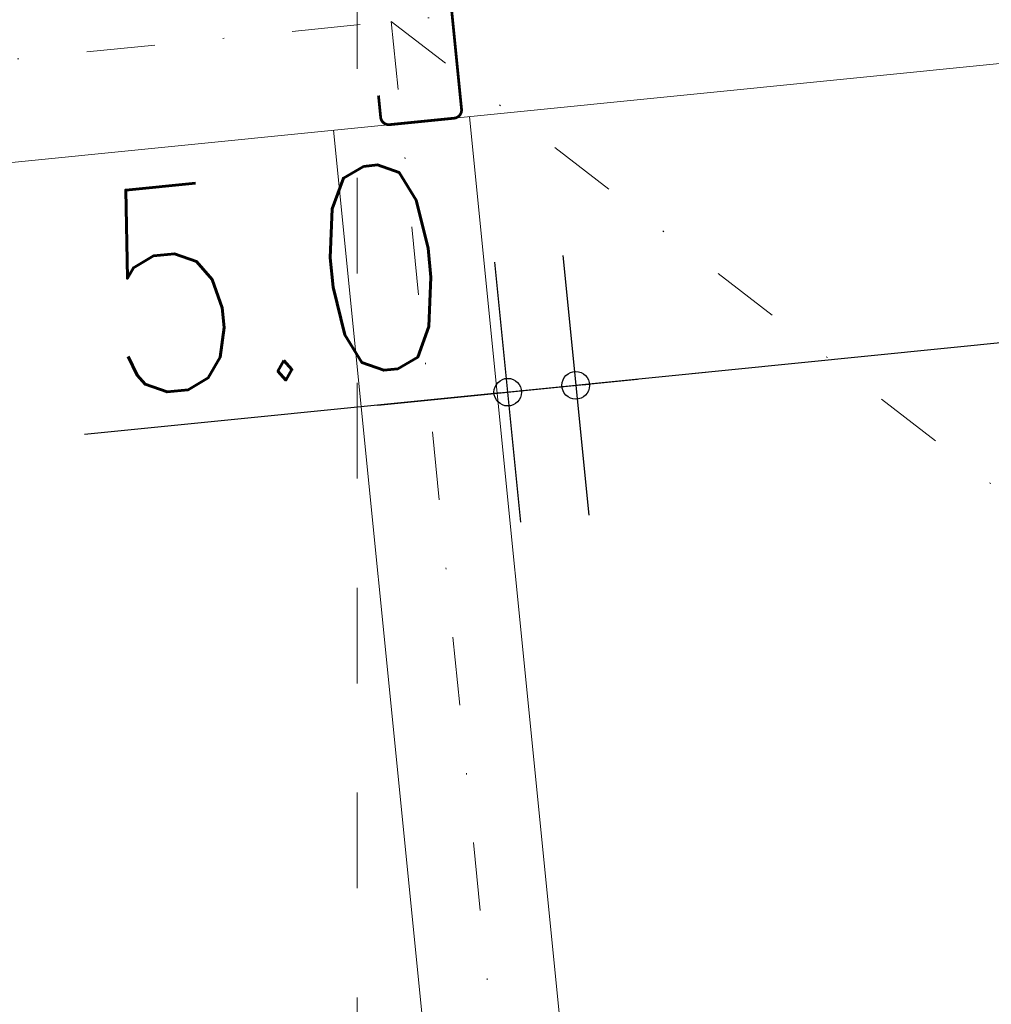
# Model space of a CAD drawing. Header units: millimetres. Extents: x 22865 to 60762, y -18816 to 15611.
# Tile 304 of 517: x 32977 to 33048, y 8677 to 8749. Entities that reach past the tile are written whole.
import ezdxf

# ---------------------------------------------------------------- set-up
doc = ezdxf.new("R2010")
doc.units = ezdxf.units.MM
doc.linetypes.add('1_12', pattern=[3, 1, -1, 0, -1])
doc.linetypes.add('DASHED', pattern=[15, 7, -8])
doc.layers.add('35', color=3, linetype='Continuous')
doc.layers.add('WYMIARY', color=6, linetype='Continuous')
doc.layers.add('CIENKA', color=1, linetype='Continuous', lineweight=13)
doc.layers.add('OSIE SCIAN', color=151, linetype='Continuous', lineweight=18, plot=False)
doc.styles.add('1-100', font='simplex.shx', dxfattribs={"width": 0.8, "height": 15})
doc.dimstyles.new('1-100', dxfattribs={"dimscale": 0.5, "dimtxt": 100, "dimasz": 1, "dimexe": 0.18, "dimexo": 0.0625, "dimgap": 5, "dimtad": 1, "dimdec": 1, "dimzin": 0, "dimdsep": 46, "dimtxsty": '1-100', "dimblk1": 'K', "dimblk2": 'K', "dimsah": 1, "dimcen": 0.09, "dimse1": 1, "dimse2": 1, "dimadec": 0, "dimazin": 0, "dimtfac": 1, "dimtdec": 1, "dimtofl": 0, "dimtmove": 0, "dimatfit": 3, "dimldrblk": 'K', "dimfxl": 0, "dimtolj": 1, "dimtzin": 0, "dimarcsym": 0})

# ---------------------------------------------------------------- blocks, each defined once
blk = doc.blocks.new('K')
for p, q in [((0, -19.11), (0, 19.11)), ((-19.11, 0), (19.11, 0))]:
    blk.add_line(p, q)
blk.add_circle((0, 0), 2.02)
blk = doc.blocks.new('*D731')
at = {"layer": 'WYMIARY', "color": 0, "lineweight": -2}
blk.add_line((33514.924, 8772.429), (33018.4, 8722.777), dxfattribs=at)
at = {"layer": 'WYMIARY', "color": 0, "linetype": 'ByBlock', "lineweight": -2, "xscale": 0.5, "yscale": 0.5, "zscale": 0.5}
for p, rotation in [((33515.421, 8772.479), 5.710593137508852), ((33017.903, 8722.727), 185.7105931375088)]:
    blk.add_blockref('K', p, dxfattribs=dict(at, rotation=rotation))
at = {"layer": 'WYMIARY', "color": 0, "ltscale": 0.2, "insert": (33265.667, 8757.553), "char_height": 15, "attachment_point": 5, "rotation": 5.71059, "style": '1-100'}
blk.add_mtext('\\A1;500.0', dxfattribs=at)
blk = doc.blocks.new('*D733')
at = {"layer": 'WYMIARY', "color": 0, "lineweight": -2}
for p, q in [((33012.43, 8722.18), (32981.939, 8719.131)), ((33018.4, 8722.777), (33018.898, 8722.826))]:
    blk.add_line(p, q, dxfattribs=at)
at = {"layer": 'WYMIARY', "color": 0, "linetype": 'ByBlock', "lineweight": -2, "xscale": 0.5, "yscale": 0.5, "zscale": 0.5}
for p, rotation in [((33017.903, 8722.727), 185.7105931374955), ((33012.928, 8722.229), 5.710593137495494)]:
    blk.add_blockref('K', p, dxfattribs=dict(at, rotation=rotation))
at = {"layer": 'WYMIARY', "color": 0, "ltscale": 0.2, "insert": (32995.941, 8730.581), "char_height": 15, "attachment_point": 5, "rotation": 5.71059, "style": '1-100'}
blk.add_mtext('\\A1;5.0', dxfattribs=at)

msp = doc.modelspace()

# ---------------------------------------------------------------- linework, layer by layer
at = {"layer": '35', "ltscale": 0.55, "const_width": 0.2}
for points in [[(33009.491, 8743.468), (33008.201, 8756.363, -0.414214), (33008.738, 8757.02), (33014.062, 8757.552, -0.414214), (33014.718, 8757.015), (33014.878, 8755.423)], [(33009.503, 8743.343), (33008.201, 8756.363, -0.414214), (33008.738, 8757.02), (33014.062, 8757.552, -0.414214), (33014.718, 8757.015), (33014.878, 8755.423)], [(33003.463, 8743.943), (33003.623, 8742.351, 0.414214), (33004.279, 8741.813), (33009.006, 8742.286, 0.414214), (33009.543, 8742.943), (33009.503, 8743.343)]]:
    msp.add_lwpolyline(points, format="xyb", dxfattribs=at)
at = {"layer": 'CIENKA', "color": 9}
for p, q in [((32386.904, 8680.076), (34176.904, 8859.076)), ((33010.126, 8742.398), (33022.564, 8618.018)), ((33000.175, 8741.403), (33012.613, 8617.023))]:
    msp.add_line(p, q, dxfattribs=at)
at = {"layer": 'CIENKA', "color": 1, "linetype": 'DASHED'}
msp.add_line((33001.904, 8782.91), (33001.904, 8575.402), dxfattribs=at)
at = {"layer": 'OSIE SCIAN', "color": 250, "linetype": '1_12', "lineweight": 15, "ltscale": 5}
for p, q in [((32411.158, 8690.039), (34176.158, 8866.539)), ((33004.404, 8749.363), (33018.086, 8612.546)), ((33004.404, 8749.363), (33163.086, 8627.046))]:
    msp.add_line(p, q, dxfattribs=at)

# ---------------------------------------------------------------- dimensions: what is measured, and where the dimension line sits
at = {"layer": 'WYMIARY'}
for p1, p2, distance, picture, middle in [((33511.109, 8815.603), (33013.59, 8765.851), 43.339, '*D731', (33265.667, 8757.553)), ((33013.861, 8763.143), (33008.886, 8762.646), 40.618, '*D733', (32995.941, 8730.581))]:
    dim = msp.add_aligned_dim(p1=p1, p2=p2, distance=distance, dimstyle='1-100', override={"dimtxsty": '1-100', "dimldrblk": 'K'}, dxfattribs=at)
    dim.commit()
    dim.dimension.update_dxf_attribs({"geometry": picture, "text_midpoint": middle})

doc.saveas('drawing.dxf')
